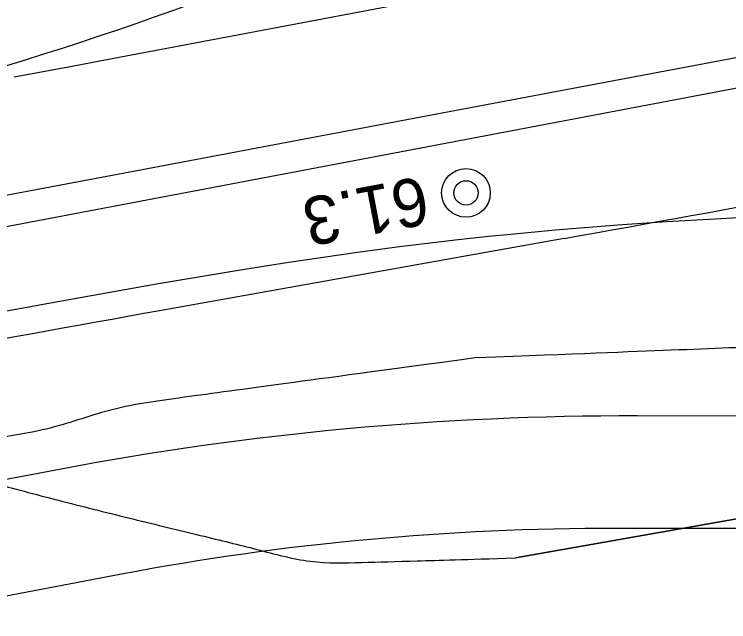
# Model space of a CAD drawing. Extents: x 6541740 to 6566395, y 5525066 to 5530361.
# Drawn here: x 6557231.08 to 6557260.72, y 5526155.44 to 5526180.64 of the extents above; entities that cross this region are included whole.
import ezdxf

# ---------------------------------------------------------------- set-up
doc = ezdxf.new("R2010")
doc.units = 0
for name, color, linetype in [('Domyślna', 7, 'Continuous'), ('TOR_PRZEK_P-komponent', 7, 'Continuous'), ('TOR_PS_T-rowy otwarte nieumocnione', 7, 'Continuous'), ('TOR_RAMKI-ramka+tabelka 1', 7, 'Continuous')]:
    doc.layers.add(name, color=color, linetype=linetype)

# ---------------------------------------------------------------- blocks, each defined once
blk = doc.blocks.new('4010_1')
at = {"layer": 'Domyślna'}
for radius in [0.75, 0.375]:
    blk.add_circle((0, 0), radius, dxfattribs=at)

msp = doc.modelspace()

# ---------------------------------------------------------------- linework, layer by layer
at = {"layer": 'TOR_PRZEK_P-komponent'}
for p, q in [((6557416.454, 5526207.025), (6557145.327, 5526155.632)), ((6557253.896, 5526171.338), (6557237.111, 5526168.337)), ((6557274.738, 5526163.945), (6557256.935, 5526163.977)), ((6557233.026, 5526161.773), (6557208.044, 5526157.037)), ((6557275.656, 5526159.278), (6557256.053, 5526159.308)), ((6557235.525, 5526157.412), (6557229.122, 5526156.198))]:
    msp.add_line(p, q, dxfattribs=at)
for centre, start, end in [((6556891.406, 5528198.665), 280.137444, 280.733239), ((6557599.6, 5524141.009), 100.137444, 100.733239)]:
    msp.add_arc(centre, 2059.479, start, end, dxfattribs=at)
for centre, major_axis, start_param, end_param in [((6556815.472, 5528292.13), (-400.409, 2112.386), 3.141593, 3.189176), ((6556816.376, 5528287.466), (-400.409, 2112.386), 3.141593, 3.189174), ((6557605.499, 5524196.763), (-372.473, 1965.01), 6.235364, 6.283185), ((6557555.852, 5524467.503), (-320.327, 1689.908), 6.235441, 6.283185)]:
    msp.add_ellipse(centre, major_axis=major_axis, ratio=0.25, start_param=start_param, end_param=end_param, dxfattribs=at)
at = {"layer": 'TOR_PS_T-rowy otwarte nieumocnione'}
for points in [[(6557247.521, 5526181.123), (6557235.212, 5526178.801), (6557233.554, 5526178.488), (6557231.08, 5526178.022)], [(6557247.521, 5526181.123), (6557235.212, 5526178.801), (6557233.554, 5526178.488), (6557231.08, 5526178.022)], [(6557268.852, 5526180.307), (6557260.657, 5526178.76), (6557260.657, 5526178.76), (6557248.388, 5526176.45), (6557248.388, 5526176.449), (6557236.094, 5526174.13), (6557236.094, 5526174.13), (6557223.819, 5526171.819), (6557223.819, 5526171.819), (6557211.543, 5526169.52), (6557211.543, 5526169.52), (6557203.346, 5526167.976), (6557199.25, 5526167.195), (6557199.249, 5526167.195), (6557186.987, 5526164.833), (6557186.987, 5526164.833), (6557174.708, 5526162.516), (6557162.421, 5526160.185), (6557162.421, 5526160.185), (6557150.132, 5526157.846), (6557150.132, 5526157.846), (6557146.037, 5526157.053), (6557137.851, 5526155.44)], [(6557268.852, 5526180.307), (6557260.657, 5526178.76), (6557260.657, 5526178.76), (6557248.388, 5526176.45), (6557248.388, 5526176.449), (6557236.094, 5526174.13), (6557236.094, 5526174.13), (6557223.819, 5526171.819), (6557223.819, 5526171.819), (6557211.543, 5526169.52), (6557211.543, 5526169.52), (6557203.346, 5526167.976), (6557199.25, 5526167.195), (6557199.249, 5526167.195), (6557186.987, 5526164.833), (6557186.987, 5526164.833), (6557174.708, 5526162.516), (6557162.421, 5526160.185), (6557162.421, 5526160.185), (6557150.132, 5526157.846), (6557150.132, 5526157.846), (6557146.037, 5526157.053), (6557137.851, 5526155.44)], [(6557261.875, 5526172.232), (6557259.395, 5526172.099), (6557258.156, 5526172.024), (6557256.301, 5526171.899), (6557253.523, 5526171.679), (6557251.676, 5526171.509), (6557250.753, 5526171.416), (6557249.372, 5526171.266), (6557249.372, 5526171.266), (6557247.987, 5526171.103), (6557247.065, 5526170.987), (6557245.224, 5526170.74), (6557242.468, 5526170.335), (6557240.635, 5526170.047), (6557236.974, 5526169.435), (6557236.974, 5526169.435), (6557232.88, 5526168.711), (6557230.153, 5526168.213), (6557224.703, 5526167.195), (6557212.428, 5526164.865), (6557212.428, 5526164.865), (6557200.161, 5526162.505), (6557200.161, 5526162.505), (6557191.968, 5526160.933)], [(6557261.875, 5526172.232), (6557259.395, 5526172.099), (6557258.156, 5526172.024), (6557256.301, 5526171.899), (6557253.523, 5526171.679), (6557251.676, 5526171.509), (6557250.753, 5526171.416), (6557249.372, 5526171.266), (6557249.372, 5526171.266), (6557247.987, 5526171.103), (6557247.065, 5526170.987), (6557245.224, 5526170.74), (6557242.468, 5526170.335), (6557240.635, 5526170.047), (6557236.974, 5526169.435), (6557236.974, 5526169.435), (6557232.88, 5526168.711), (6557230.153, 5526168.213), (6557224.703, 5526167.195), (6557212.428, 5526164.865), (6557212.428, 5526164.865), (6557200.161, 5526162.505), (6557200.161, 5526162.505), (6557191.968, 5526160.933)], [(6557251.87, 5526158.083), (6557264.115, 5526160.247), (6557266.418, 5526160.691)], [(6557251.87, 5526158.083), (6557264.115, 5526160.247), (6557266.418, 5526160.691)], [(6557266.418, 5526160.691), (6557264.115, 5526160.247), (6557251.87, 5526158.083)], [(6557251.87, 5526158.083), (6557264.115, 5526160.247), (6557266.418, 5526160.691)], [(6557251.87, 5526158.083), (6557264.115, 5526160.247), (6557266.418, 5526160.691)], [(6557266.418, 5526160.691), (6557264.115, 5526160.247), (6557251.87, 5526158.083)]]:
    msp.add_lwpolyline(points, dxfattribs=at)
for points in [[(6557250.293, 5526166.395), (6557254.484, 5526166.561), (6557258.675, 5526166.727), (6557262.865, 5526166.893), (6557267.097, 5526167.06), (6557271.394, 5526166.872), (6557275.535, 5526167.535), (6557279.643, 5526168.192), (6557283.752, 5526168.85), (6557287.861, 5526169.508)], [(6557250.293, 5526166.395), (6557254.484, 5526166.561), (6557258.675, 5526166.727), (6557262.865, 5526166.893), (6557267.097, 5526167.06), (6557271.394, 5526166.872), (6557275.535, 5526167.535), (6557279.643, 5526168.192), (6557283.752, 5526168.85), (6557287.861, 5526169.508)], [(6557250.293, 5526166.395), (6557246.156, 5526165.835), (6557242.019, 5526165.276), (6557237.882, 5526164.716), (6557235.178, 5526164.35), (6557232.588, 5526163.375), (6557229.886, 5526162.994), (6557228.521, 5526162.802), (6557227.157, 5526162.61), (6557225.793, 5526162.417)], [(6557250.293, 5526166.395), (6557246.156, 5526165.835), (6557242.019, 5526165.276), (6557237.882, 5526164.716), (6557235.178, 5526164.35), (6557232.588, 5526163.375), (6557229.886, 5526162.994), (6557228.521, 5526162.802), (6557227.157, 5526162.61), (6557225.793, 5526162.417)], [(6557214.25, 5526165.21), (6557216.616, 5526164.626), (6557218.982, 5526164.041), (6557221.349, 5526163.456), (6557222.765, 5526163.106), (6557224.17, 5526162.828), (6557225.586, 5526162.474), (6557227.108, 5526162.095), (6557228.646, 5526161.615), (6557230.173, 5526161.204), (6557233.093, 5526160.42), (6557236.002, 5526159.7), (6557238.91, 5526158.994), (6557241.136, 5526158.453), (6557243.377, 5526157.837), (6557245.5, 5526157.898), (6557247.623, 5526157.96), (6557249.747, 5526158.022), (6557251.87, 5526158.083)], [(6557214.25, 5526165.21), (6557216.616, 5526164.626), (6557218.982, 5526164.041), (6557221.349, 5526163.456), (6557222.765, 5526163.106), (6557224.17, 5526162.828), (6557225.586, 5526162.474), (6557227.108, 5526162.095), (6557228.646, 5526161.615), (6557230.173, 5526161.204), (6557233.093, 5526160.42), (6557236.002, 5526159.7), (6557238.91, 5526158.994), (6557241.136, 5526158.453), (6557243.377, 5526157.837), (6557245.5, 5526157.898), (6557247.623, 5526157.96), (6557249.747, 5526158.022), (6557251.87, 5526158.083)], [(6557214.25, 5526165.21), (6557216.616, 5526164.626), (6557218.982, 5526164.041), (6557221.349, 5526163.456), (6557222.765, 5526163.106), (6557224.17, 5526162.828), (6557225.586, 5526162.474), (6557227.108, 5526162.095), (6557228.646, 5526161.615), (6557230.173, 5526161.204), (6557233.093, 5526160.42), (6557236.002, 5526159.7), (6557238.91, 5526158.994), (6557241.136, 5526158.453), (6557243.377, 5526157.837), (6557245.5, 5526157.898), (6557247.623, 5526157.96), (6557249.747, 5526158.022), (6557251.87, 5526158.083)], [(6557214.25, 5526165.21), (6557216.616, 5526164.626), (6557218.982, 5526164.041), (6557221.349, 5526163.456), (6557222.765, 5526163.106), (6557224.17, 5526162.828), (6557225.586, 5526162.474), (6557227.108, 5526162.095), (6557228.646, 5526161.615), (6557230.173, 5526161.204), (6557233.093, 5526160.42), (6557236.002, 5526159.7), (6557238.91, 5526158.994), (6557241.136, 5526158.453), (6557243.377, 5526157.837), (6557245.5, 5526157.898), (6557247.623, 5526157.96), (6557249.747, 5526158.022), (6557251.87, 5526158.083)], [(6557214.25, 5526165.21), (6557216.616, 5526164.626), (6557218.982, 5526164.041), (6557221.349, 5526163.456), (6557222.765, 5526163.106), (6557224.17, 5526162.828), (6557225.586, 5526162.474), (6557227.108, 5526162.095), (6557228.646, 5526161.615), (6557230.173, 5526161.204), (6557233.093, 5526160.42), (6557236.002, 5526159.7), (6557238.91, 5526158.994), (6557241.136, 5526158.453), (6557243.377, 5526157.837), (6557245.5, 5526157.898), (6557247.623, 5526157.96), (6557249.747, 5526158.022), (6557251.87, 5526158.083)], [(6557214.25, 5526165.21), (6557216.616, 5526164.626), (6557218.982, 5526164.041), (6557221.349, 5526163.456), (6557222.765, 5526163.106), (6557224.17, 5526162.828), (6557225.586, 5526162.474), (6557227.108, 5526162.095), (6557228.646, 5526161.615), (6557230.173, 5526161.204), (6557233.093, 5526160.42), (6557236.002, 5526159.7), (6557238.91, 5526158.994), (6557241.136, 5526158.453), (6557243.377, 5526157.837), (6557245.5, 5526157.898), (6557247.623, 5526157.96), (6557249.747, 5526158.022), (6557251.87, 5526158.083)]]:
    msp.add_open_spline(points, degree=3, dxfattribs=at)

# ---------------------------------------------------------------- block references
at = {"layer": 'TOR_RAMKI-ramka+tabelka 1', "xscale": 1.345963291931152, "yscale": 1.345963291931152}
msp.add_blockref('4010_1', (6557249.818, 5526173.229), dxfattribs=at)

# ---------------------------------------------------------------- texts
at = {"layer": 'TOR_RAMKI-ramka+tabelka 1'}
msp.add_text('61.3', height=2, rotation=190.7691, dxfattribs=at).set_placement((6557248.044, 5526173.936))

doc.saveas('drawing.dxf')
